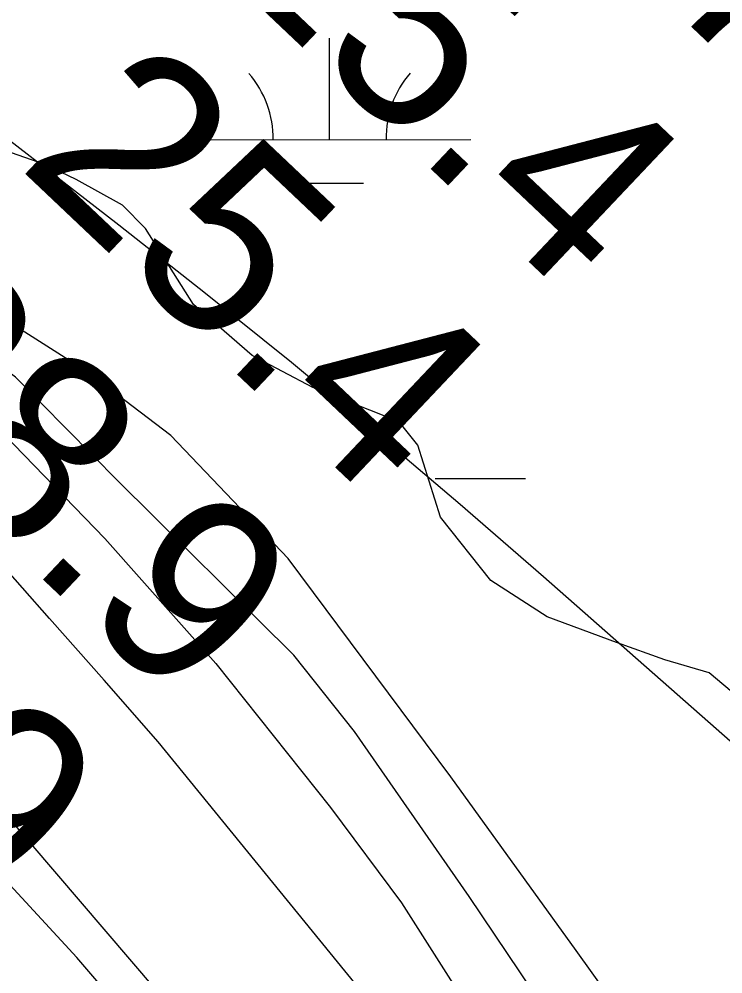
# Model space of a CAD drawing. Extents: x 3329332 to 3367211, y 631066 to 656469.
# Drawn here: x 3350289.9 to 3350539.2, y 642620.2 to 642958.2 of the extents above; entities that cross this region are included whole.
import ezdxf

# ---------------------------------------------------------------- set-up
doc = ezdxf.new("R2010")
doc.units = 0
for name, color, linetype in [('V-RIVR-RANG', 7, 'Continuous'), ('V-ROAD-CNTR', 7, 'Continuous'), ('V-SITE-VEGE', 7, 'Continuous'), ('V-TOPO-MAJR', 7, 'Continuous'), ('V-TOPO-MINR', 7, 'Continuous'), ('V-WETL-SWMP', 7, 'Continuous')]:
    doc.layers.add(name, color=color, linetype=linetype)

msp = doc.modelspace()

# ---------------------------------------------------------------- linework, layer by layer
at = {"layer": 'V-ROAD-CNTR'}
msp.add_lwpolyline([(3350530.63, 642526.9), (3350449.36, 642647.58), (3350408.71, 642706.05), (3350387.26, 642733.06), (3350324.99, 642794.66), (3350288.68, 642831.46), (3350250.82, 642860.07), (3350224.8, 642875.17), (3350193.55, 642888.06), (3350154.84, 642901.01), (3350133.3, 642916.07), (3350097.69, 642946.9)], dxfattribs=at)
at = {"layer": 'V-SITE-VEGE'}
for points in [[(3350140.83, 642928.48), (3350099.97, 642954.87), (3350093.24, 642952.67), (3350092.44, 642944.47), (3350113.18, 642921.95), (3350168.9, 642886.52), (3350238.03, 642850.25), (3350273.66, 642822.4), (3350320.33, 642774.34), (3350359.58, 642730.07), (3350400.27, 642679.06), (3350425.41, 642645.32), (3350446.82, 642611.61)], [(3350516.78, 642587.26), (3350487.21, 642628.49), (3350442.87, 642689.97), (3350385.19, 642767.2), (3350343.71, 642810.74), (3350314.02, 642833.32), (3350264.24, 642864.99), (3350218.9, 642889.91), (3350140.83, 642928.48)], [(3350408.84, 642511.14), (3350310.39, 642625.95), (3350191.88, 642754.32), (3350102.87, 642830.26), (3350037.47, 642868), (3349890.47, 642918.68)]]:
    msp.add_lwpolyline(points, dxfattribs=at)
at = {"layer": 'V-TOPO-MAJR'}
msp.add_lwpolyline([(3350814.11, 642120.12), (3350339.22, 642702.32), (3350319.99, 642724.15), (3350300.73, 642745.95), (3350281.42, 642767.72), (3350262.09, 642789.45), (3350063.3, 643012.42), (3350052.6, 643026.96), (3350043.91, 643042.39), (3350038.21, 643059.16), (3350037.51, 643086.19), (3350042.39, 643092.23), (3350050.08, 643093.26), (3350059.64, 643090.96), (3350325.25, 642885.38), (3350355.95, 642861.22), (3350386.37, 642836.74), (3350416.39, 642811.76), (3350446.14, 642786.45), (3350475.66, 642760.85), (3351082.41, 642227.13)], dxfattribs=at)
at = {"layer": 'V-TOPO-MINR'}
msp.add_lwpolyline([(3350730.54, 642156.54), (3350275.84, 642687.43), (3350274.16, 642689.41), (3350272.48, 642691.4), (3350270.82, 642693.39), (3350267.95, 642696.88), (3350264.77, 642700.63), (3350262.1, 642703.65), (3350261.2, 642704.62), (3350260.89, 642704.94), (3350256.81, 642708.96), (3350254.42, 642711.23), (3350251.96, 642713.44), (3350249.42, 642715.54), (3350245.69, 642718.44), (3350242.48, 642720.85), (3350239.25, 642723.25), (3350236.02, 642725.63), (3350232.77, 642727.99), (3349513.2, 643203.8)], dxfattribs=at)
at = {"layer": 'V-WETL-SWMP'}
for p, q in [((3350399.92, 642915.52), (3350399.85, 642951.52)), ((3350349.92, 642915.42), (3350449.92, 642915.61)), ((3350387.95, 642900.07), (3350411.95, 642900.11)), ((3350437.3, 642795.52), (3350469.3, 642795.58))]:
    msp.add_line(p, q, dxfattribs=at)
msp.add_lwpolyline([(3350547.71, 642715.54), (3350534.35, 642726.82), (3350518.71, 642731.4), (3350501.59, 642737.49), (3350477.03, 642746.6), (3350456.97, 642759.42), (3350439.21, 642781.93), (3350431.18, 642807.35), (3350424.51, 642815.6), (3350394, 642827.75), (3350372.44, 642839.08), (3350351.67, 642857.13), (3350334.69, 642884.11), (3350326.53, 642892.37), (3350310.18, 642901.43), (3350299.02, 642906.73), (3350272.97, 642915.86), (3350252.87, 642923.46), (3350235, 642929.55), (3350211.21, 642941.64), (3350197.84, 642950.69), (3350188.99, 642966.42)], dxfattribs=at)
for centre, start, end in [((3350344.67, 642915.89), 359.3365, 40.8801), ((3350455.16, 642916.1), 139.3365, 180.8801)]:
    msp.add_arc(centre, 35.25, start, end, dxfattribs=at)

# ---------------------------------------------------------------- texts
at = {"layer": 'V-RIVR-RANG'}
for s, p in [('25.7', (3350425.96, 643052.1)), ('25.4', (3350357.39, 642979.31)), ('25.4', (3350288.82, 642906.52)), ('28.9', (3350220.06, 642833.92)), ('20.9', (3350151.49, 642761.13))]:
    msp.add_text(s, height=67, rotation=316.5683, dxfattribs=at).set_placement(p)

doc.saveas('drawing.dxf')
